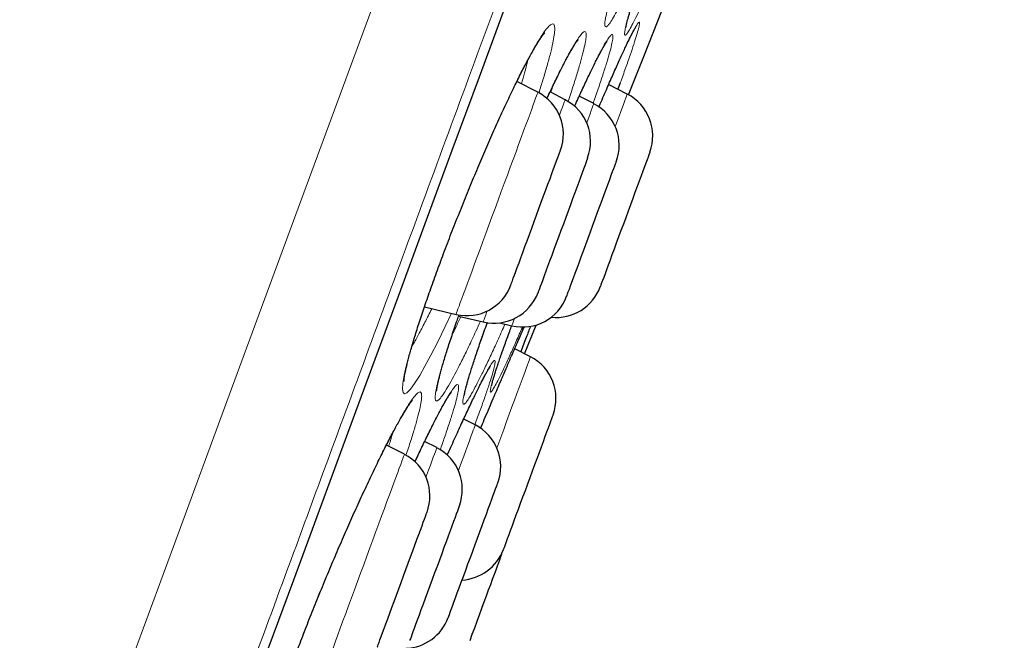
# Model space of a CAD drawing. Header units: millimetres. Extents: x 8 to 976, y 12 to 967.
# Tile 344 of 351: x 706.24 to 716.72, y 799.37 to 805.98. Entities that reach past the tile are written whole.
import ezdxf

# ---------------------------------------------------------------- set-up
doc = ezdxf.new("R2010")
doc.units = ezdxf.units.MM

msp = doc.modelspace()

# ---------------------------------------------------------------- linework, layer by layer
at = {"color": 7, "linetype": 'Continuous', "lineweight": 30}
for p, q in [((711.756, 805.208), (711.532, 805.323)), ((712.634, 805.31), (712.608, 805.24)), ((712.046, 805.128), (711.885, 805.211)), ((712.708, 805.188), (712.509, 805.29)), ((712.351, 805.087), (712.196, 805.166)), ((710.547, 802.923), (710.884, 802.843)), ((710.912, 802.825), (711.174, 802.764)), ((711.347, 802.754), (711.479, 802.723)), ((711.612, 802.425), (711.737, 802.73)), ((711.677, 802.392), (711.509, 802.478)), ((711.344, 802.096), (711.367, 802.15)), ((711.089, 801.667), (710.966, 801.73)), ((710.334, 801.354), (710.143, 801.453)), ((710.68, 801.425), (710.55, 801.492)), ((711.368, 800.287), (711.377, 800.314))]:
    msp.add_line(p, q, dxfattribs=at)
at = {"color": 252, "linetype": 'Continuous', "lineweight": 0, "flags": 128}
for points in [[(705.201, 793.124), (705.631, 794.287), (706.073, 795.487), (706.52, 796.698), (706.978, 797.94), (707.447, 799.21), (707.925, 800.506), (708.42, 801.85), (708.924, 803.215), (709.435, 804.599), (709.951, 806), (710.473, 807.414), (710.989, 808.814), (711.509, 810.221), (712.03, 811.634), (712.552, 813.049), (713.083, 814.49)], [(706.612, 793.124), (706.847, 793.76), (707.086, 794.408), (707.33, 795.07), (707.579, 795.743), (707.831, 796.428), (708.088, 797.124), (708.349, 797.831), (708.613, 798.547), (708.881, 799.274), (709.152, 800.009), (709.427, 800.753), (709.704, 801.505), (709.985, 802.265), (710.268, 803.032), (710.553, 803.805), (710.84, 804.585), (711.13, 805.37), (711.421, 806.16)], [(710.835, 802.855), (710.77, 802.716), (710.69, 802.553), (710.616, 802.409), (710.553, 802.292), (710.497, 802.194), (710.443, 802.109), (710.398, 802.047), (710.362, 802.01), (710.336, 801.998), (710.32, 802.011), (710.314, 802.049), (710.318, 802.111), (710.333, 802.198), (710.358, 802.306), (710.392, 802.435), (710.436, 802.584), (710.488, 802.749), (710.549, 802.931), (710.617, 803.125), (710.691, 803.33), (710.77, 803.543), (710.854, 803.761), (710.942, 803.982), (711.031, 804.202), (711.122, 804.42), (711.213, 804.631), (711.302, 804.834), (711.39, 805.027), (711.474, 805.206), (711.537, 805.336), (711.597, 805.455), (711.653, 805.563), (711.705, 805.658), (711.705, 805.658)], [(711.171, 803.621), (711.202, 803.706), (711.234, 803.793), (711.267, 803.882), (711.3, 803.971), (711.333, 804.06), (711.366, 804.15), (711.398, 804.238), (711.431, 804.325), (711.462, 804.411), (711.493, 804.494), (711.523, 804.575), (711.551, 804.653), (711.579, 804.727), (711.604, 804.797), (711.629, 804.862), (711.651, 804.923), (711.672, 804.979), (711.69, 805.029), (711.706, 805.073), (711.721, 805.112), (711.732, 805.144), (711.742, 805.169), (711.749, 805.189), (711.754, 805.201), (711.756, 805.207), (711.756, 805.208)], [(712.046, 805.128), (712.046, 805.126), (712.042, 805.117), (712.037, 805.102), (712.029, 805.08), (712.018, 805.051), (712.005, 805.016), (711.99, 804.975), (711.985, 804.963)], [(712.708, 805.188), (712.708, 805.187), (712.705, 805.181), (712.701, 805.167), (712.693, 805.148), (712.683, 805.121), (712.671, 805.088), (712.657, 805.049), (712.64, 805.004), (712.622, 804.953), (712.601, 804.897), (712.58, 804.842)], [(712.276, 804.883), (712.28, 804.893), (712.297, 804.939), (712.311, 804.98), (712.324, 805.014), (712.334, 805.041), (712.342, 805.063), (712.348, 805.077), (712.35, 805.085), (712.351, 805.087)], [(710.884, 802.843), (710.884, 802.843), (710.886, 802.848), (710.89, 802.859), (710.896, 802.877), (710.905, 802.901), (710.917, 802.932), (710.93, 802.969), (710.946, 803.012), (710.964, 803.061), (710.984, 803.115), (711.006, 803.175), (711.03, 803.239), (711.055, 803.308), (711.082, 803.381), (711.111, 803.458), (711.14, 803.538), (711.171, 803.621)], [(711.217, 802.881), (711.214, 802.873), (711.202, 802.838), (711.191, 802.81), (711.183, 802.789), (711.178, 802.774), (711.175, 802.765), (711.174, 802.764)], [(711.479, 802.723), (711.48, 802.725), (711.483, 802.734), (711.489, 802.75), (711.497, 802.772), (711.508, 802.801)], [(711.677, 802.392), (711.677, 802.392), (711.675, 802.388), (711.671, 802.377), (711.665, 802.36), (711.656, 802.336), (711.645, 802.306), (711.631, 802.269), (711.616, 802.226), (711.598, 802.178), (711.578, 802.123), (711.556, 802.064), (711.532, 802), (711.507, 801.931), (711.48, 801.858), (711.451, 801.782), (711.422, 801.702), (711.392, 801.619), (711.36, 801.534), (711.328, 801.447), (711.319, 801.422)], [(709.177, 799.226), (709.255, 799.43), (709.338, 799.642), (709.425, 799.859), (709.516, 800.078), (709.608, 800.297), (709.702, 800.514), (709.795, 800.724), (709.887, 800.926), (709.977, 801.117), (710.062, 801.295), (710.126, 801.424), (710.187, 801.542), (710.244, 801.65), (710.296, 801.744), (710.296, 801.744)], [(710.91, 801.18), (710.918, 801.203), (710.944, 801.272), (710.967, 801.336), (710.989, 801.396), (711.01, 801.45), (711.028, 801.499), (711.043, 801.542), (711.057, 801.579), (711.068, 801.61), (711.077, 801.634), (711.084, 801.652), (711.088, 801.663), (711.089, 801.667), (711.089, 801.667)], [(709.68, 799.581), (709.71, 799.66), (709.74, 799.742), (709.771, 799.826), (709.803, 799.913), (709.835, 800.001), (709.868, 800.09), (709.901, 800.179), (709.934, 800.269), (709.967, 800.357), (709.999, 800.445), (710.031, 800.531), (710.062, 800.616), (710.092, 800.697), (710.121, 800.776), (710.149, 800.851), (710.175, 800.922), (710.2, 800.989), (710.223, 801.051), (710.244, 801.108), (710.263, 801.16), (710.28, 801.207), (710.295, 801.247), (710.308, 801.281), (710.318, 801.309), (710.326, 801.33), (710.331, 801.344), (710.334, 801.352), (710.334, 801.354)], [(710.68, 801.425), (710.68, 801.424), (710.677, 801.417), (710.672, 801.403), (710.665, 801.382), (710.655, 801.355), (710.642, 801.322), (710.628, 801.282), (710.611, 801.237), (710.592, 801.186), (710.571, 801.129), (710.564, 801.109)], [(709.462, 798.99), (709.463, 798.992), (709.467, 799.001), (709.472, 799.017), (709.481, 799.039), (709.491, 799.068), (709.504, 799.103), (709.519, 799.144), (709.537, 799.192), (709.556, 799.244), (709.578, 799.302), (709.601, 799.366), (709.626, 799.433), (709.652, 799.505), (709.68, 799.581)]]:
    msp.add_lwpolyline(points, dxfattribs=at)
at = {"color": 7, "linetype": 'Continuous', "lineweight": 30, "flags": 128}
for points in [[(712.722, 805.181), (712.884, 805.59), (713.274, 806.582)], [(706.618, 793.136), (706.853, 793.772), (707.092, 794.42), (707.336, 795.081), (707.584, 795.754), (707.836, 796.438), (708.093, 797.134), (708.354, 797.84), (708.618, 798.556), (708.885, 799.282), (709.157, 800.017), (709.431, 800.761), (709.708, 801.512), (709.988, 802.272), (710.271, 803.038), (710.556, 803.811), (710.843, 804.59), (711.133, 805.374), (711.424, 806.163)], [(711.642, 803.628), (711.666, 803.695), (711.691, 803.762), (711.716, 803.831), (711.742, 803.9), (711.767, 803.969), (711.792, 804.037), (711.817, 804.104), (711.841, 804.168), (711.863, 804.23), (711.885, 804.288), (711.905, 804.343), (711.923, 804.393), (711.94, 804.438), (711.955, 804.478), (711.968, 804.512), (711.978, 804.541), (711.986, 804.563), (711.992, 804.578), (711.995, 804.587), (711.996, 804.59)], [(712.287, 804.51), (712.287, 804.51), (712.285, 804.506), (712.281, 804.496), (712.275, 804.479), (712.266, 804.455), (712.255, 804.425), (712.242, 804.39), (712.227, 804.349), (712.21, 804.302), (712.191, 804.251), (712.171, 804.196), (712.149, 804.137), (712.126, 804.075), (712.102, 804.01), (712.077, 803.943), (712.052, 803.874), (712.027, 803.805), (712.001, 803.736), (711.976, 803.667), (711.951, 803.6), (711.927, 803.534), (711.903, 803.471), (711.881, 803.411), (711.86, 803.354), (711.841, 803.302), (711.823, 803.254), (711.807, 803.211), (711.793, 803.173), (711.782, 803.142), (711.772, 803.116), (711.765, 803.097), (711.76, 803.084), (711.758, 803.078), (711.758, 803.077)], [(712.195, 803.394), (712.217, 803.456), (712.241, 803.52), (712.266, 803.587), (712.291, 803.655), (712.316, 803.724), (712.342, 803.793), (712.367, 803.862), (712.392, 803.93), (712.417, 803.996), (712.44, 804.06), (712.463, 804.121), (712.484, 804.178), (712.504, 804.232), (712.522, 804.281), (712.538, 804.325), (712.552, 804.364), (712.565, 804.397), (712.575, 804.425), (712.582, 804.445), (712.588, 804.46), (712.591, 804.468), (712.591, 804.469)], [(712.948, 804.571), (712.947, 804.567), (712.944, 804.558), (712.937, 804.541), (712.929, 804.518), (712.918, 804.489), (712.905, 804.454), (712.891, 804.414), (712.874, 804.368), (712.855, 804.318), (712.835, 804.263), (712.813, 804.204), (712.79, 804.142), (712.766, 804.077), (712.742, 804.011), (712.717, 803.942), (712.691, 803.873), (712.666, 803.804), (712.64, 803.735), (712.615, 803.668), (712.591, 803.602), (712.568, 803.538), (712.545, 803.478), (712.524, 803.421), (712.505, 803.368), (712.487, 803.319), (712.471, 803.276), (712.457, 803.238), (712.445, 803.205), (712.435, 803.179), (712.428, 803.159), (712.423, 803.145), (712.42, 803.139), (712.42, 803.138)], [(711.468, 803.157), (711.468, 803.158), (711.471, 803.166), (711.476, 803.18), (711.484, 803.201), (711.494, 803.228), (711.506, 803.261), (711.52, 803.3), (711.536, 803.344), (711.555, 803.393), (711.574, 803.446), (711.595, 803.504), (711.618, 803.565), (711.642, 803.628)], [(712.063, 803.036), (712.063, 803.039), (712.067, 803.047), (712.072, 803.063), (712.08, 803.085), (712.091, 803.113), (712.103, 803.147), (712.118, 803.187), (712.135, 803.232), (712.153, 803.282), (712.173, 803.336), (712.195, 803.394)], [(711.917, 801.774), (711.916, 801.773), (711.914, 801.766), (711.909, 801.752), (711.901, 801.732), (711.891, 801.705), (711.879, 801.673), (711.865, 801.634), (711.849, 801.59), (711.831, 801.542), (711.811, 801.488), (711.79, 801.431), (711.768, 801.37), (711.744, 801.307), (711.72, 801.241), (711.695, 801.173), (711.67, 801.104), (711.644, 801.035), (711.619, 800.966), (711.593, 800.898), (711.569, 800.831), (711.545, 800.767), (711.522, 800.705), (711.501, 800.646), (711.481, 800.592), (711.462, 800.541), (711.445, 800.496), (711.43, 800.456), (711.418, 800.421), (711.407, 800.392), (711.399, 800.37), (711.393, 800.354), (711.389, 800.344), (711.388, 800.342)], [(710.878, 799.826), (710.897, 799.878), (710.918, 799.933), (710.94, 799.992), (710.963, 800.055), (710.987, 800.12), (711.011, 800.187), (711.037, 800.255), (711.062, 800.324), (711.088, 800.393), (711.113, 800.462), (711.138, 800.529), (711.162, 800.595), (711.185, 800.658), (711.207, 800.718), (711.228, 800.775), (711.248, 800.827), (711.265, 800.875), (711.281, 800.918), (711.295, 800.955), (711.306, 800.986), (711.316, 801.012), (711.323, 801.03), (711.327, 801.043), (711.329, 801.049), (711.33, 801.049)], [(710.921, 800.807), (710.92, 800.807), (710.919, 800.802), (710.914, 800.79), (710.908, 800.772), (710.899, 800.748), (710.887, 800.717), (710.874, 800.68), (710.858, 800.638), (710.841, 800.591), (710.822, 800.539), (710.801, 800.483), (710.779, 800.424), (710.756, 800.361), (710.732, 800.296), (710.707, 800.228), (710.682, 800.16), (710.656, 800.091), (710.631, 800.022), (710.605, 799.953), (710.581, 799.886), (710.557, 799.821), (710.533, 799.758), (710.511, 799.698), (710.491, 799.642), (710.472, 799.59), (710.454, 799.543), (710.439, 799.501), (710.425, 799.465), (710.414, 799.434), (710.405, 799.409), (710.398, 799.391), (710.394, 799.38), (710.392, 799.375), (710.392, 799.374)], [(710.178, 799.662), (710.201, 799.723), (710.225, 799.788), (710.249, 799.854), (710.274, 799.922), (710.3, 799.991), (710.325, 800.06), (710.351, 800.129), (710.376, 800.197), (710.4, 800.263), (710.424, 800.327), (710.446, 800.388), (710.467, 800.446), (710.487, 800.499), (710.505, 800.548), (710.522, 800.593), (710.536, 800.632), (710.548, 800.665), (710.558, 800.692), (710.566, 800.713), (710.571, 800.727), (710.574, 800.735), (710.575, 800.736)], [(711.368, 800.287), (711.368, 800.287), (711.366, 800.282), (711.362, 800.271), (711.356, 800.253), (711.347, 800.229), (711.335, 800.198), (711.322, 800.162), (711.307, 800.12), (711.289, 800.074), (711.27, 800.022), (711.25, 799.966), (711.228, 799.907), (711.205, 799.844), (711.181, 799.779), (711.156, 799.712), (711.131, 799.643), (711.105, 799.574), (711.08, 799.505), (711.054, 799.436), (711.03, 799.369)], [(710.801, 799.616), (710.801, 799.616), (710.803, 799.621), (710.807, 799.631), (710.813, 799.649), (710.822, 799.673), (710.833, 799.703), (710.846, 799.738), (710.861, 799.78), (710.878, 799.826)], [(710.046, 799.303), (710.047, 799.306), (710.05, 799.315), (710.056, 799.33), (710.064, 799.352), (710.074, 799.38), (710.087, 799.414), (710.102, 799.454), (710.118, 799.499), (710.137, 799.549), (710.157, 799.603), (710.178, 799.662)]]:
    msp.add_lwpolyline(points, dxfattribs=at)
at = {"color": 7, "linetype": 'Continuous', "lineweight": 30}
for centre, start, end in [((711.527, 804.763), 339.7512, 62.7512), ((711.817, 804.683), 339.7512, 62.7512), ((712.479, 804.744), 339.7512, 62.7512), ((712.122, 804.642), 339.7512, 62.7512), ((710.999, 803.33), 256.7512, 339.7512), ((711.951, 803.311), 264.0578, 339.7512), ((711.289, 803.25), 256.7512, 339.7512), ((711.593, 803.209), 256.7512, 339.7512), ((711.448, 801.948), 339.7512, 62.7512), ((710.86, 801.222), 339.7512, 62.7512), ((710.106, 800.909), 339.7512, 62.7512), ((710.451, 800.98), 339.7512, 62.7512), ((710.919, 800.515), 273.3294, 339.7512), ((710.332, 799.789), 272.2345, 339.7512)]:
    msp.add_arc(centre, 0.5, start, end, dxfattribs=at)
at = {"color": 252, "linetype": 'Continuous', "lineweight": 0}
for points, knots in [([(725.422, 844.404), (725.42, 844.398), (725.415, 844.386), (725.38, 844.291), (725.324, 844.138), (725.245, 843.923), (725.144, 843.65), (725.022, 843.32), (724.88, 842.934), (724.717, 842.492), (724.532, 841.991), (724.325, 841.431), (724.097, 840.812), (723.849, 840.139), (723.581, 839.412), (723.295, 838.638), (722.993, 837.82), (722.676, 836.959), (722.341, 836.053), (721.989, 835.098), (721.619, 834.094), (721.231, 833.042), (720.828, 831.951), (720.412, 830.823), (719.985, 829.666), (719.549, 828.484), (719.105, 827.279), (718.65, 826.048), (718.184, 824.783), (717.706, 823.488), (717.218, 822.164), (716.722, 820.821), (716.221, 819.463), (715.718, 818.1), (715.215, 816.734), (714.711, 815.369), (714.206, 813.999), (713.696, 812.618), (713.184, 811.228), (712.669, 809.833), (712.157, 808.444), (711.647, 807.062), (711.144, 805.7), (710.649, 804.359), (710.163, 803.041), (709.684, 801.741), (709.209, 800.454), (708.74, 799.182), (708.277, 797.928), (707.825, 796.703), (707.385, 795.509), (706.959, 794.355), (706.549, 793.242), (706.154, 792.172), (705.773, 791.14), (705.405, 790.143), (705.051, 789.182), (704.711, 788.261), (704.389, 787.387), (704.084, 786.561), (703.8, 785.791), (703.536, 785.076), (703.293, 784.417), (703.069, 783.811), (702.864, 783.255), (702.679, 782.751), (702.513, 782.303), (702.369, 781.913), (702.247, 781.582), (702.148, 781.313), (702.071, 781.105), (702.017, 780.958), (701.983, 780.865), (701.979, 780.854), (701.977, 780.848)], [0, 0, 0, 0, 0.014, 0.028, 0.042, 0.056, 0.0699999, 0.08375, 0.0975, 0.11125, 0.125, 0.139, 0.153, 0.167, 0.1809999, 0.1949999, 0.2087499, 0.2225, 0.23625, 0.25, 0.264, 0.278, 0.292, 0.306, 0.3199999, 0.33375, 0.3475, 0.36125, 0.375, 0.389, 0.4029999, 0.4169999, 0.4309999, 0.4449999, 0.4587499, 0.4725, 0.48625, 0.5, 0.5139999, 0.5279999, 0.542, 0.556, 0.5699999, 0.5837499, 0.5974999, 0.61125, 0.625, 0.639, 0.653, 0.6669999, 0.6809999, 0.6949999, 0.7087499, 0.7225, 0.73625, 0.75, 0.764, 0.778, 0.7919999, 0.8059999, 0.8199999, 0.8337499, 0.8475, 0.8612499, 0.875, 0.889, 0.903, 0.9169999, 0.9309999, 0.9449999, 0.9587499, 0.9724999, 0.98625, 1, 1, 1, 1]), ([(712.898, 806.717), (712.896, 806.711), (712.869, 806.648), (712.82, 806.538), (712.752, 806.387), (712.689, 806.253), (712.632, 806.137), (712.582, 806.042), (712.541, 805.971), (712.508, 805.924), (712.485, 805.901), (712.471, 805.904), (712.467, 805.932), (712.473, 805.984), (712.489, 806.06), (712.514, 806.16), (712.548, 806.281), (712.591, 806.422), (712.643, 806.583), (712.688, 806.718), (712.717, 806.803), (712.725, 806.825)], [0, 0, 0, 0, 0.004882, 0.059371, 0.113859, 0.17154, 0.229407, 0.28709, 0.344754, 0.402602, 0.460268, 0.518032, 0.57598, 0.633744, 0.691484, 0.749408, 0.807148, 0.864909, 0.922856, 0.980615, 1, 1, 1, 1]), ([(713.076, 806.626), (713.058, 806.583), (713.016, 806.483), (712.954, 806.341), (712.892, 806.201), (712.836, 806.079), (712.787, 805.978), (712.747, 805.9), (712.716, 805.846), (712.694, 805.817), (712.681, 805.813), (712.678, 805.834), (712.685, 805.879), (712.702, 805.949), (712.728, 806.042), (712.763, 806.157), (712.807, 806.294), (712.859, 806.449), (712.907, 806.588), (712.939, 806.678), (712.949, 806.706)], [0, 0, 0, 0, 0.043004, 0.098117, 0.156412, 0.214893, 0.273191, 0.33147, 0.389932, 0.44821, 0.50658, 0.565137, 0.623506, 0.681855, 0.740388, 0.798737, 0.857118, 0.915685, 0.974068, 1, 1, 1, 1]), ([(711.705, 805.658), (711.725, 805.692), (711.764, 805.761), (711.814, 805.838), (711.857, 805.895), (711.891, 805.929), (711.917, 805.94), (711.932, 805.925), (711.937, 805.885), (711.932, 805.821), (711.916, 805.734), (711.891, 805.624), (711.855, 805.492), (711.814, 805.352), (711.781, 805.249), (711.766, 805.202)], [0, 0, 0, 0, 0.075277, 0.150776, 0.226054, 0.304826, 0.38385, 0.462623, 0.54125, 0.62013, 0.698761, 0.77749, 0.856468, 0.935194, 1, 1, 1, 1]), ([(712.634, 805.571), (712.644, 805.594), (712.665, 805.639), (712.702, 805.718), (712.742, 805.801), (712.781, 805.876), (712.81, 805.928), (712.83, 805.955), (712.84, 805.957), (712.839, 805.935), (712.829, 805.887), (712.809, 805.816), (712.779, 805.722), (712.739, 805.605), (712.692, 805.469), (712.653, 805.363), (712.634, 805.31)], [0, 0, 0, 0, 0.040809, 0.081618, 0.157996, 0.234613, 0.310984, 0.387397, 0.464048, 0.540454, 0.617038, 0.693868, 0.770449, 0.846885, 0.923564, 1, 1, 1, 1]), ([(712.055, 805.557), (712.075, 805.593), (712.113, 805.664), (712.161, 805.745), (712.201, 805.806), (712.233, 805.844), (712.256, 805.858), (712.269, 805.847), (712.272, 805.811), (712.264, 805.751), (712.247, 805.668), (712.219, 805.561), (712.183, 805.434), (712.136, 805.286), (712.1, 805.176), (712.078, 805.112), (712.077, 805.108)], [0, 0, 0, 0, 0.074224, 0.148666, 0.222891, 0.300107, 0.37757, 0.454787, 0.531857, 0.609174, 0.686248, 0.76343, 0.840859, 0.918042, 0.994918, 1, 1, 1, 1]), ([(712.345, 805.485), (712.356, 805.506), (712.376, 805.548), (712.413, 805.62), (712.454, 805.696), (712.494, 805.764), (712.524, 805.807), (712.545, 805.826), (712.556, 805.82), (712.556, 805.789), (712.547, 805.733), (712.527, 805.654), (712.498, 805.552), (712.46, 805.428), (712.411, 805.284), (712.373, 805.17), (712.348, 805.1), (712.344, 805.09)], [0, 0, 0, 0, 0.039265, 0.078533, 0.154087, 0.229879, 0.305429, 0.381034, 0.456876, 0.532475, 0.608248, 0.684261, 0.760033, 0.835631, 0.911472, 0.987071, 1, 1, 1, 1]), ([(711.58, 805.298), (711.592, 805.337), (711.617, 805.423), (711.639, 805.506), (711.647, 805.544), (711.648, 805.549)], [0, 0, 0, 0, 0.4234415, 0.9197357, 1, 1, 1, 1]), ([(711.852, 805.142), (711.865, 805.171), (711.9, 805.245), (711.951, 805.352), (712.006, 805.463), (712.039, 805.526), (712.055, 805.557)], [0, 0, 0, 0, 0.181956, 0.454984, 0.728017, 1, 1, 1, 1]), ([(712.405, 805.05), (712.413, 805.069), (712.448, 805.151), (712.505, 805.281), (712.574, 805.438), (712.614, 805.527), (712.634, 805.571)], [0, 0, 0, 0, 0.0925994, 0.4010867, 0.7005428, 1, 1, 1, 1]), ([(712.147, 805.058), (712.169, 805.108), (712.217, 805.214), (712.284, 805.357), (712.325, 805.442), (712.345, 805.485)], [0, 0, 0, 0, 0.303904, 0.651948, 1, 1, 1, 1]), ([(711.894, 805.206), (711.896, 805.211), (711.904, 805.236), (711.911, 805.258), (711.916, 805.275)], [0, 0, 0, 0, 0.1958659, 1, 1, 1, 1]), ([(710.415, 802.504), (710.418, 802.511), (710.44, 802.546), (710.486, 802.63), (710.552, 802.755), (710.602, 802.855), (710.626, 802.904)], [0, 0, 0, 0, 0.067381, 0.363822, 0.683467, 1, 1, 1, 1]), ([(711.144, 802.771), (711.128, 802.735), (711.084, 802.638), (711.018, 802.497), (710.947, 802.352), (710.884, 802.23), (710.828, 802.125), (710.778, 802.039), (710.735, 801.973), (710.702, 801.932), (710.678, 801.917), (710.664, 801.926), (710.661, 801.96), (710.668, 802.019), (710.685, 802.101), (710.711, 802.206), (710.748, 802.333), (710.793, 802.478), (710.848, 802.642), (710.889, 802.764), (710.914, 802.834), (710.916, 802.84)], [0, 0, 0, 0, 0.03344, 0.090472, 0.147325, 0.200069, 0.252816, 0.310063, 0.367491, 0.424732, 0.481708, 0.538863, 0.595837, 0.652916, 0.71018, 0.767259, 0.824088, 0.881098, 0.937928, 0.994788, 1, 1, 1, 1]), ([(710.847, 802.635), (710.858, 802.657), (710.886, 802.713), (710.918, 802.78), (710.937, 802.82)], [0, 0, 0, 0, 0.399815, 1, 1, 1, 1]), ([(711.405, 802.74), (711.394, 802.714), (711.357, 802.63), (711.299, 802.503), (711.23, 802.355), (711.167, 802.223), (711.109, 802.109), (711.06, 802.017), (711.02, 801.948), (710.989, 801.903), (710.968, 801.883), (710.957, 801.888), (710.955, 801.917), (710.964, 801.971), (710.983, 802.049), (711.012, 802.15), (711.05, 802.272), (711.097, 802.414), (711.153, 802.576), (711.194, 802.692), (711.218, 802.757), (711.218, 802.759)], [0, 0, 0, 0, 0.023889, 0.078367, 0.132844, 0.190469, 0.248278, 0.305905, 0.363512, 0.421303, 0.47891, 0.536594, 0.594461, 0.652146, 0.709787, 0.767613, 0.825256, 0.882913, 0.940753, 0.99841, 1, 1, 1, 1]), ([(711.582, 802.688), (711.56, 802.638), (711.515, 802.534), (711.453, 802.396), (711.397, 802.275), (711.349, 802.175), (711.309, 802.099), (711.28, 802.046), (711.259, 802.017), (711.249, 802.013), (711.249, 802.035), (711.258, 802.08), (711.278, 802.15), (711.307, 802.244), (711.346, 802.358), (711.394, 802.495), (711.438, 802.618), (711.468, 802.7), (711.477, 802.725)], [0, 0, 0, 0, 0.0606332, 0.125639, 0.1908538, 0.2558621, 0.3208471, 0.3860376, 0.4510224, 0.5160876, 0.5813614, 0.6464275, 0.7114551, 0.7766914, 0.8417191, 0.9067808, 0.9720511, 1, 1, 1, 1]), ([(711.099, 802.011), (711.109, 802.032), (711.129, 802.074), (711.166, 802.147), (711.206, 802.223), (711.245, 802.292), (711.275, 802.336), (711.294, 802.356), (711.302, 802.351), (711.301, 802.322), (711.289, 802.268), (711.267, 802.19), (711.235, 802.09), (711.193, 801.968), (711.143, 801.829), (711.104, 801.722), (711.084, 801.67)], [0, 0, 0, 0, 0.03986, 0.079719, 0.156495, 0.233514, 0.310281, 0.387083, 0.464127, 0.540921, 0.617877, 0.695078, 0.772029, 0.848811, 0.925837, 1, 1, 1, 1]), ([(710.705, 801.801), (710.724, 801.836), (710.762, 801.907), (710.809, 801.988), (710.849, 802.049), (710.88, 802.087), (710.901, 802.101), (710.912, 802.091), (710.913, 802.055), (710.903, 801.995), (710.882, 801.913), (710.852, 801.807), (710.811, 801.68), (710.766, 801.546), (710.731, 801.446), (710.715, 801.402)], [0, 0, 0, 0, 0.0758012, 0.1518288, 0.2276335, 0.3065048, 0.3856291, 0.4645013, 0.5431962, 0.6221425, 0.7008408, 0.7796363, 0.8586846, 0.9374821, 1, 1, 1, 1]), ([(711.345, 802.099), (711.347, 802.105), (711.355, 802.124), (711.363, 802.141), (711.368, 802.154)], [0, 0, 0, 0, 0.301554, 1, 1, 1, 1]), ([(710.296, 801.744), (710.316, 801.778), (710.355, 801.846), (710.405, 801.922), (710.447, 801.979), (710.48, 802.012), (710.504, 802.022), (710.517, 802.007), (710.52, 801.966), (710.512, 801.902), (710.494, 801.815), (710.465, 801.706), (710.426, 801.575), (710.388, 801.453), (710.36, 801.37), (710.351, 801.344)], [0, 0, 0, 0, 0.077413, 0.155051, 0.232465, 0.313506, 0.394806, 0.475847, 0.556705, 0.63782, 0.718679, 0.799617, 0.880817, 0.961755, 1, 1, 1, 1]), ([(710.792, 801.345), (710.796, 801.356), (710.83, 801.431), (710.888, 801.561), (710.966, 801.731), (711.037, 801.883), (711.078, 801.968), (711.099, 802.011)], [0, 0, 0, 0, 0.037365, 0.280276, 0.522428, 0.761218, 1, 1, 1, 1]), ([(710.446, 801.274), (710.457, 801.297), (710.49, 801.368), (710.541, 801.475), (710.6, 801.596), (710.655, 801.706), (710.688, 801.769), (710.705, 801.801)], [0, 0, 0, 0, 0.108913, 0.331261, 0.554462, 0.777659, 1, 1, 1, 1]), ([(710.167, 801.44), (710.174, 801.46), (710.191, 801.513), (710.202, 801.556), (710.21, 801.582)], [0, 0, 0, 0, 0.388139, 1, 1, 1, 1])]:
    msp.add_open_spline(points, degree=3, knots=knots, dxfattribs=at)
at = {"color": 7, "linetype": 'Continuous', "lineweight": 30}
for points, knots in [([(712.694, 805.898), (712.694, 805.898), (712.694, 805.897), (712.694, 805.901), (712.696, 805.91), (712.699, 805.926), (712.704, 805.948), (712.712, 805.977), (712.721, 806.013), (712.733, 806.055), (712.748, 806.104), (712.764, 806.158), (712.783, 806.217), (712.804, 806.282), (712.827, 806.35), (712.851, 806.424), (712.878, 806.501), (712.906, 806.583), (712.93, 806.652), (712.945, 806.694), (712.949, 806.706)], [0, 0, 0, 0, 0.0100869, 0.0474955, 0.0910876, 0.1406968, 0.1955326, 0.2544408, 0.3162486, 0.3799879, 0.4449273, 0.5105535, 0.5765021, 0.642499, 0.7083342, 0.7736794, 0.839365, 0.9058243, 0.9729539, 1, 1, 1, 1]), ([(710.33, 802.128), (710.33, 802.128), (710.33, 802.128), (710.33, 802.135), (710.331, 802.147), (710.333, 802.166), (710.337, 802.191), (710.343, 802.224), (710.351, 802.263), (710.362, 802.309), (710.375, 802.361), (710.39, 802.419), (710.408, 802.483), (710.428, 802.552), (710.451, 802.625), (710.475, 802.703), (710.501, 802.785), (710.529, 802.87), (710.559, 802.958), (710.591, 803.049), (710.624, 803.142), (710.659, 803.239), (710.695, 803.339), (710.733, 803.441), (710.772, 803.546), (710.813, 803.653), (710.855, 803.76), (710.898, 803.869), (710.941, 803.977), (710.984, 804.085), (711.028, 804.192), (711.072, 804.298), (711.115, 804.402), (711.158, 804.503), (711.202, 804.604), (711.245, 804.703), (711.288, 804.8), (711.331, 804.895), (711.373, 804.988), (711.415, 805.078), (711.455, 805.164), (711.495, 805.247), (711.534, 805.326), (711.57, 805.4), (711.606, 805.469), (711.639, 805.533), (711.666, 805.582), (711.686, 805.619), (711.706, 805.654), (711.728, 805.693), (711.753, 805.734), (711.774, 805.768), (711.793, 805.796), (711.808, 805.817), (711.819, 805.831), (711.826, 805.839), (711.829, 805.842), (711.829, 805.841), (711.829, 805.841)], [0, 0, 0, 0, 0.007722, 0.019751, 0.032841, 0.047341, 0.063086, 0.079882, 0.09752, 0.115804, 0.134573, 0.153695, 0.173066, 0.192602, 0.212235, 0.231906, 0.251561, 0.271159, 0.290676, 0.310065, 0.329362, 0.348882, 0.368596, 0.388475, 0.408487, 0.428591, 0.448749, 0.46891, 0.489025, 0.509053, 0.528957, 0.548711, 0.568288, 0.587673, 0.607131, 0.626763, 0.646519, 0.66638, 0.686323, 0.706318, 0.726332, 0.746317, 0.766243, 0.786069, 0.805764, 0.825292, 0.844614, 0.854853, 0.865069, 0.883882, 0.902577, 0.921057, 0.939179, 0.956738, 0.971507, 0.985027, 0.997159, 1, 1, 1, 1]), ([(712.502, 805.274), (712.508, 805.288), (712.526, 805.328), (712.554, 805.391), (712.585, 805.463), (712.616, 805.529), (712.644, 805.592), (712.671, 805.65), (712.695, 805.702), (712.718, 805.749), (712.738, 805.791), (712.756, 805.826), (712.771, 805.853), (712.782, 805.874), (712.79, 805.887), (712.794, 805.895), (712.796, 805.897), (712.796, 805.897), (712.796, 805.897)], [0, 0, 0, 0, 0.0394, 0.114036, 0.188897, 0.264094, 0.339556, 0.415173, 0.490772, 0.566109, 0.64091, 0.714749, 0.787027, 0.849464, 0.906757, 0.957174, 0.999701, 1, 1, 1, 1]), ([(711.852, 805.141), (711.856, 805.15), (711.873, 805.186), (711.902, 805.246), (711.938, 805.321), (711.972, 805.39), (712.003, 805.453), (712.025, 805.497), (712.042, 805.529), (712.059, 805.561), (712.081, 805.602), (712.105, 805.645), (712.127, 805.682), (712.146, 805.713), (712.161, 805.737), (712.173, 805.754), (712.181, 805.764), (712.185, 805.769), (712.185, 805.769), (712.185, 805.769)], [0, 0, 0, 0, 0.024012, 0.100387, 0.176381, 0.251883, 0.326767, 0.39595, 0.41676, 0.455937, 0.528585, 0.600938, 0.672703, 0.743388, 0.812278, 0.871034, 0.92497, 0.973206, 1, 1, 1, 1]), ([(712.147, 805.058), (712.148, 805.06), (712.162, 805.09), (712.182, 805.135), (712.208, 805.192), (712.233, 805.246), (712.261, 805.306), (712.293, 805.374), (712.323, 805.437), (712.351, 805.495), (712.378, 805.548), (712.403, 805.596), (712.425, 805.638), (712.445, 805.674), (712.461, 805.703), (712.474, 805.724), (712.483, 805.738), (712.489, 805.746), (712.492, 805.75), (712.491, 805.749), (712.491, 805.749)], [0, 0, 0, 0, 0.0040085, 0.0753565, 0.1203309, 0.1574666, 0.2276628, 0.298027, 0.3686339, 0.4393936, 0.5101377, 0.5806378, 0.6506064, 0.7196388, 0.7871688, 0.8456841, 0.8998655, 0.9484806, 0.9907595, 1, 1, 1, 1]), ([(712.405, 805.05), (712.407, 805.054), (712.422, 805.089), (712.449, 805.151), (712.479, 805.221), (712.497, 805.261), (712.502, 805.274)], [0, 0, 0, 0, 0.0516935, 0.4338332, 0.8138777, 1, 1, 1, 1]), ([(710.678, 802.033), (710.678, 802.033), (710.678, 802.034), (710.679, 802.042), (710.68, 802.055), (710.684, 802.075), (710.689, 802.102), (710.697, 802.135), (710.706, 802.175), (710.719, 802.222), (710.733, 802.275), (710.75, 802.334), (710.77, 802.398), (710.791, 802.467), (710.815, 802.541), (710.841, 802.619), (710.869, 802.701), (710.894, 802.774), (710.911, 802.822), (710.917, 802.84)], [0, 0, 0, 0, 0.0329056, 0.0752126, 0.1216816, 0.173324, 0.2293858, 0.2890407, 0.351468, 0.4159638, 0.4819658, 0.549036, 0.6168318, 0.6850809, 0.7535748, 0.8221054, 0.890503, 0.9586601, 1, 1, 1, 1]), ([(710.972, 801.979), (710.972, 801.979), (710.972, 801.978), (710.972, 801.982), (710.974, 801.992), (710.977, 802.007), (710.981, 802.029), (710.989, 802.059), (710.998, 802.094), (711.01, 802.137), (711.024, 802.185), (711.041, 802.239), (711.06, 802.299), (711.081, 802.363), (711.104, 802.433), (711.129, 802.506), (711.156, 802.583), (711.185, 802.665), (711.206, 802.724), (711.218, 802.756), (711.219, 802.759)], [0, 0, 0, 0, 0.0098165, 0.0483867, 0.0929059, 0.1432738, 0.1988276, 0.2585501, 0.3213597, 0.3862999, 0.4526363, 0.5198264, 0.5874715, 0.6552856, 0.7230142, 0.7906021, 0.8575544, 0.9253709, 0.9939339, 1, 1, 1, 1]), ([(711.264, 802.087), (711.264, 802.087), (711.263, 802.086), (711.264, 802.089), (711.266, 802.097), (711.269, 802.111), (711.274, 802.131), (711.282, 802.158), (711.292, 802.192), (711.305, 802.233), (711.32, 802.279), (711.337, 802.331), (711.357, 802.389), (711.379, 802.452), (711.403, 802.519), (711.428, 802.59), (711.453, 802.659), (711.47, 802.705), (711.478, 802.725)], [0, 0, 0, 0, 0.0026144, 0.0431959, 0.0912245, 0.1466514, 0.2085769, 0.2755542, 0.3460924, 0.4189564, 0.4932498, 0.5683479, 0.6438316, 0.7193765, 0.7947419, 0.8697385, 0.9443709, 1, 1, 1, 1]), ([(711.368, 802.154), (711.377, 802.175), (711.401, 802.23), (711.45, 802.343), (711.512, 802.486), (711.571, 802.62), (711.602, 802.688), (711.612, 802.712)], [0, 0, 0, 0, 0.097993, 0.254183, 0.546425, 0.839572, 1, 1, 1, 1]), ([(711.678, 802.719), (711.663, 802.68), (711.632, 802.597), (711.593, 802.498), (711.573, 802.446)], [0, 0, 0, 0, 0.472412, 1, 1, 1, 1]), ([(711.592, 802.71), (711.589, 802.703), (711.586, 802.696), (711.583, 802.689), (711.582, 802.688)], [0, 0, 0, 0, 0.8930716, 1, 1, 1, 1]), ([(710.962, 801.721), (710.968, 801.734), (710.986, 801.773), (711.014, 801.833), (711.046, 801.901), (711.077, 801.965), (711.106, 802.024), (711.132, 802.078), (711.157, 802.126), (711.18, 802.169), (711.2, 802.207), (711.217, 802.237), (711.23, 802.26), (711.24, 802.276), (711.246, 802.285), (711.249, 802.289), (711.248, 802.288), (711.248, 802.288)], [0, 0, 0, 0, 0.041481, 0.119971, 0.198669, 0.277673, 0.356894, 0.436186, 0.515293, 0.59394, 0.671723, 0.748067, 0.822107, 0.883718, 0.93891, 0.986517, 1, 1, 1, 1]), ([(711.146, 801.629), (711.159, 801.661), (711.201, 801.762), (711.269, 801.921), (711.32, 802.041), (711.345, 802.099)], [0, 0, 0, 0, 0.193524, 0.61548, 1, 1, 1, 1]), ([(710.446, 801.274), (710.458, 801.298), (710.483, 801.352), (710.52, 801.43), (710.558, 801.508), (710.594, 801.581), (710.628, 801.649), (710.66, 801.712), (710.685, 801.761), (710.709, 801.806), (710.731, 801.848), (710.756, 801.891), (710.777, 801.928), (710.796, 801.96), (710.812, 801.984), (710.824, 802.001), (710.831, 802.012), (710.836, 802.017), (710.836, 802.017), (710.836, 802.017)], [0, 0, 0, 0, 0.0591639, 0.1282404, 0.1970825, 0.2655853, 0.3336367, 0.4011378, 0.468619, 0.5039502, 0.5696317, 0.6350975, 0.7001052, 0.7642259, 0.8268339, 0.8804139, 0.9295687, 0.9733735, 1, 1, 1, 1]), ([(708.865, 798.225), (708.865, 798.225), (708.865, 798.224), (708.865, 798.229), (708.866, 798.239), (708.868, 798.256), (708.872, 798.279), (708.879, 798.309), (708.887, 798.345), (708.898, 798.389), (708.911, 798.439), (708.927, 798.494), (708.946, 798.556), (708.966, 798.622), (708.989, 798.693), (709.015, 798.769), (709.042, 798.849), (709.071, 798.933), (709.102, 799.019), (709.134, 799.109), (709.168, 799.201), (709.204, 799.296), (709.242, 799.394), (709.281, 799.495), (709.321, 799.598), (709.363, 799.703), (709.406, 799.81), (709.45, 799.918), (709.495, 800.026), (709.54, 800.134), (709.585, 800.241), (709.63, 800.346), (709.675, 800.45), (709.72, 800.552), (709.764, 800.653), (709.809, 800.752), (709.853, 800.849), (709.897, 800.945), (709.941, 801.038), (709.984, 801.129), (710.026, 801.217), (710.067, 801.301), (710.106, 801.381), (710.144, 801.457), (710.181, 801.527), (710.216, 801.593), (710.248, 801.653), (710.273, 801.699), (710.297, 801.742), (710.32, 801.78), (710.345, 801.821), (710.366, 801.855), (710.385, 801.883), (710.4, 801.904), (710.411, 801.918), (710.418, 801.926), (710.421, 801.929), (710.42, 801.928), (710.42, 801.928)], [0, 0, 0, 0, 0.0036917, 0.0150896, 0.0279799, 0.0419525, 0.057282, 0.073746, 0.0911265, 0.1092119, 0.1278278, 0.1468312, 0.1661105, 0.1855759, 0.2051579, 0.2247926, 0.2444292, 0.2640199, 0.283537, 0.3029579, 0.3222189, 0.3415987, 0.3611862, 0.3809503, 0.4008606, 0.4208792, 0.4409719, 0.4610909, 0.4811851, 0.5012114, 0.5211314, 0.5409122, 0.5605294, 0.5799651, 0.5993064, 0.6188357, 0.6384975, 0.6582742, 0.6781439, 0.6980787, 0.718046, 0.7380113, 0.7579324, 0.777774, 0.7975024, 0.8170825, 0.8364803, 0.8552125, 0.8654087, 0.8842129, 0.9029073, 0.9213966, 0.9395362, 0.9571182, 0.9718804, 0.985352, 0.9973818, 1, 1, 1, 1]), ([(710.792, 801.345), (710.794, 801.35), (710.81, 801.387), (710.839, 801.452), (710.879, 801.541), (710.917, 801.623), (710.944, 801.683), (710.958, 801.714), (710.962, 801.721)], [0, 0, 0, 0, 0.035372, 0.266352, 0.496354, 0.72516, 0.938482, 1, 1, 1, 1])]:
    msp.add_open_spline(points, degree=3, knots=knots, dxfattribs=at)

doc.saveas('drawing.dxf')
